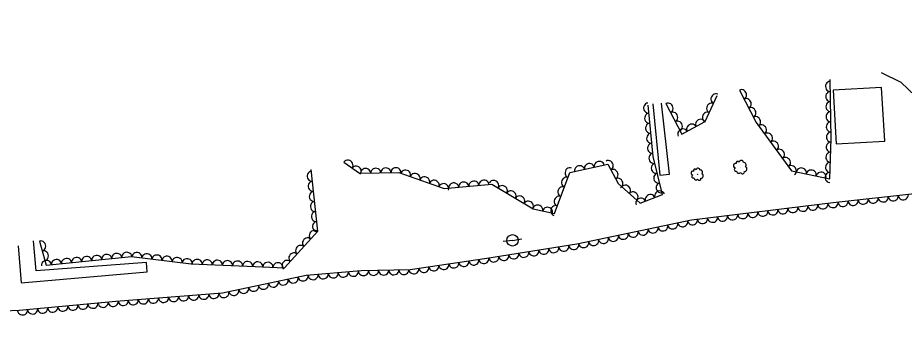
# Model space of a CAD drawing. Extents: x 1722896 to 1754269, y 648279 to 666297.
# Drawn here: x 1738427.1 to 1738778, y 650058.7 to 650185.7 of the extents above; entities that cross this region are included whole.
import ezdxf

# ---------------------------------------------------------------- set-up
doc = ezdxf.new("R2010")
doc.units = 0
for name, color, linetype in [('DESIGN - CENTERLINE - Proposed Text', 7, 'Continuous'), ('SURVEY - CENTERLINE - Preliminary Text', 7, 'Continuous'), ('SURVEY - DTM - Breaklines', 7, 'Continuous'), ('SURVEY - VEGETATION - Features with Text', 7, 'Continuous')]:
    doc.layers.add(name, color=color, linetype=linetype)

msp = doc.modelspace()

# ---------------------------------------------------------------- linework, layer by layer
at = {"layer": 'DESIGN - CENTERLINE - Proposed Text'}
msp.add_lwpolyline([(1738768.99, 650158.19), (1738749.83, 650157.07), (1738751.07, 650135.87), (1738770.23, 650136.99)], close=True, dxfattribs=at)
for points in [[(1738678.42, 650151.67), (1738681.25, 650123.53), (1738685.13, 650123.87), (1738681.89, 650151.98)], [(1738427.25, 650095.53), (1738428.42, 650080.92), (1738478.4, 650085.27), (1738478.07, 650088.99), (1738434.41, 650085.69), (1738433.35, 650097.52)]]:
    msp.add_lwpolyline(points, dxfattribs=at)
at = {"layer": 'SURVEY - CENTERLINE - Preliminary Text'}
msp.add_lwpolyline([(1738768.83, 650164.15), (1738776.59, 650160.3), (1738782.48, 650154.8), (1738783.13, 650147.4), (1738803, 650149.87), (1738803.62, 650168.55)], dxfattribs=at)
at = {"layer": 'SURVEY - DTM - Breaklines'}
for q in [(1738619.24, 650097.24), (1738626.66, 650098.29)]:
    msp.add_line((1738622.95, 650097.76), q, dxfattribs=at)
msp.add_circle((1738622.95, 650097.76), 2.25, dxfattribs=at)
at = {"layer": 'SURVEY - VEGETATION - Features with Text'}
for points in [[(1738943.01, 650185.73), (1738948.44, 650165.91), (1738928.76, 650147.52), (1738916.77, 650134.76), (1738895.26, 650128.53), (1738860.77, 650123.3), (1738832.76, 650122.33), (1738806.34, 650121.02), (1738783.23, 650116.33), (1738749.86, 650112.56), (1738693.79, 650105.74), (1738648.4, 650096.18), (1738612.76, 650090.62), (1738582.46, 650086.16), (1738562.99, 650085.68), (1738541.27, 650083.85), (1738508.12, 650076.91), (1738465.97, 650073.62), (1738427.75, 650070.01), (1738402.76, 650069.01), (1738346.08, 650063.74), (1738298.62, 650058.67)], [(1738712.74, 650157.12), (1738719.38, 650144.35), (1738733.38, 650125.29), (1738748.52, 650122.11), (1738749.08, 650137.98), (1738748.63, 650161.31)], [(1738683.65, 650151.78), (1738689.97, 650139.7), (1738699.15, 650144.69), (1738703.99, 650155.07)], [(1738556.24, 650128.68), (1738562.33, 650124.25), (1738577.94, 650124.59), (1738595.87, 650118.22), (1738614.79, 650119.94), (1738631.15, 650110.23), (1738639.5, 650108.33), (1738645.63, 650124.51), (1738660.64, 650127.84), (1738664.74, 650120.23), (1738673.51, 650112.46), (1738682.31, 650115.82), (1738678.61, 650130.84), (1738676.59, 650151.16)], [(1738435.78, 650097.45), (1738438.38, 650087.9), (1738472.17, 650091.34), (1738495.81, 650088.43), (1738521.07, 650087.42), (1738532.74, 650086.89), (1738545.83, 650101.34), (1738543.27, 650125.8)]]:
    msp.add_lwpolyline(points, dxfattribs=at)
for centre, radius in [((1738713.14, 650126.7), 0.0313), ((1738696.1, 650123.87), 0.0282)]:
    msp.add_circle(centre, radius, dxfattribs=at)
for centre, radius, start, end in [((1738713.45, 650128.46), 0.897, 7.9461, 164.735), ((1738695.11, 650125.39), 0.554, 30.2806, 209.0262), ((1738696.37, 650125.46), 0.808, 8.1644, 164.9533), ((1738711.21, 650127.25), 0.895, 70.083, 263.5027), ((1738711.37, 650125.73), 0.681, 112.7016, 290.0208), ((1738712.05, 650128.39), 0.616, 30.0623, 208.8079), ((1738714.42, 650127.57), 1.02, 316.9989, 94.5231), ((1738714.72, 650125.96), 1.02, 267.8947, 63.7332), ((1738694.36, 650124.37), 0.806, 70.3013, 263.721), ((1738694.51, 650123), 0.613, 112.9199, 290.2391), ((1738695.58, 650122.55), 0.869, 188.207, 315.0526), ((1738696.83, 650122.15), 0.674, 198.3659, 13.3662), ((1738697.25, 650124.66), 0.92, 317.2172, 94.7414), ((1738697.52, 650123.22), 0.914, 268.113, 63.9515), ((1738712.56, 650125.23), 0.965, 187.9887, 314.8344), ((1738713.95, 650124.78), 0.749, 198.1476, 13.1479)]:
    msp.add_arc(centre, radius, start, end, dxfattribs=at)
for centre, major_axis in [((1738713.66, 650155.35), (0.92, -1.77)), ((1738748.69, 650158.59), (-0.04, 2)), ((1738703.34, 650153.68), (0.84, 1.81)), ((1738715.51, 650151.8), (0.92, -1.77)), ((1738748.76, 650154.59), (-0.04, 2)), ((1738676.7, 650150.04), (-0.2, 1.99)), ((1738684.58, 650150.01), (0.93, -1.77)), ((1738701.65, 650150.05), (0.84, 1.81)), ((1738717.35, 650148.25), (0.92, -1.77)), ((1738748.84, 650150.59), (-0.04, 2)), ((1738677.1, 650146.06), (-0.2, 1.99)), ((1738686.43, 650146.47), (0.93, -1.77)), ((1738699.96, 650146.43), (0.84, 1.81)), ((1738719.2, 650144.7), (0.92, -1.77)), ((1738748.91, 650146.59), (-0.04, 2)), ((1738677.49, 650142.08), (-0.2, 1.99)), ((1738688.29, 650142.92), (0.93, -1.77)), ((1738693.81, 650141.79), (1.76, 0.95)), ((1738697.33, 650143.69), (1.76, 0.95)), ((1738721.52, 650141.45), (1.18, -1.61)), ((1738748.99, 650142.59), (-0.04, 2)), ((1738677.89, 650138.1), (-0.2, 1.99)), ((1738690.29, 650139.88), (1.76, 0.95)), ((1738723.89, 650138.22), (1.18, -1.61)), ((1738749.07, 650138.59), (-0.04, 2)), ((1738726.25, 650135), (1.18, -1.61)), ((1738748.96, 650134.59), (0.07, 2)), ((1738678.28, 650134.12), (-0.2, 1.99)), ((1738728.62, 650131.78), (1.18, -1.61)), ((1738557.86, 650127.5), (1.62, -1.18)), ((1738660.91, 650127.35), (0.95, -1.76)), ((1738678.78, 650130.16), (-0.48, 1.94)), ((1738730.99, 650128.55), (1.18, -1.61)), ((1738748.82, 650130.6), (0.07, 2)), ((1738561.09, 650125.15), (1.62, -1.18)), ((1738564.8, 650124.3), (2, 0.04)), ((1738568.8, 650124.39), (2, 0.04)), ((1738572.8, 650124.48), (2, 0.04)), ((1738576.8, 650124.57), (2, 0.04)), ((1738645.61, 650124.45), (0.71, 1.87)), ((1738649.47, 650125.37), (1.95, 0.43)), ((1738653.38, 650126.23), (1.95, 0.43)), ((1738657.28, 650127.1), (1.95, 0.43)), ((1738662.8, 650123.83), (0.95, -1.76)), ((1738679.74, 650126.27), (-0.48, 1.94)), ((1738733.36, 650125.33), (1.18, -1.61)), ((1738737.25, 650124.48), (1.96, -0.41)), ((1738748.68, 650126.6), (0.07, 2)), ((1738543.56, 650123.08), (-0.21, 1.99)), ((1738580.63, 650123.64), (1.88, -0.67)), ((1738584.4, 650122.3), (1.88, -0.67)), ((1738588.17, 650120.96), (1.88, -0.67)), ((1738644.19, 650120.71), (0.71, 1.87)), ((1738664.7, 650120.31), (0.95, -1.76)), ((1738680.69, 650122.39), (-0.48, 1.94)), ((1738741.17, 650123.66), (1.96, -0.41)), ((1738745.08, 650122.83), (1.96, -0.41)), ((1738748.53, 650122.6), (0.07, 2)), ((1738543.97, 650119.1), (-0.21, 1.99)), ((1738591.94, 650119.62), (1.88, -0.67)), ((1738595.71, 650118.28), (1.88, -0.67)), ((1738599.68, 650118.57), (1.99, 0.18)), ((1738603.67, 650118.93), (1.99, 0.18)), ((1738607.65, 650119.29), (1.99, 0.18)), ((1738611.63, 650119.66), (1.99, 0.18)), ((1738615.51, 650119.52), (1.72, -1.02)), ((1738618.94, 650117.48), (1.72, -1.02)), ((1738642.77, 650116.97), (0.71, 1.87)), ((1738667.67, 650117.64), (1.5, -1.33)), ((1738681.65, 650118.51), (-0.48, 1.94)), ((1738544.39, 650115.13), (-0.21, 1.99)), ((1738622.38, 650115.43), (1.72, -1.02)), ((1738625.82, 650113.39), (1.72, -1.02)), ((1738641.36, 650113.23), (0.71, 1.87)), ((1738670.66, 650114.98), (1.5, -1.33)), ((1738677.43, 650113.95), (1.87, 0.71)), ((1738681.16, 650115.38), (1.87, 0.71)), ((1738773.63, 650115.24), (-1.99, -0.22)), ((1738777.6, 650115.69), (-1.99, -0.22)), ((1738544.81, 650111.15), (-0.21, 1.99)), ((1738629.26, 650111.35), (1.72, -1.02)), ((1738632.91, 650109.83), (1.95, -0.44)), ((1738673.69, 650112.52), (1.87, 0.71)), ((1738741.84, 650111.58), (-1.99, -0.24)), ((1738745.81, 650112.06), (-1.99, -0.24)), ((1738749.78, 650112.55), (-1.99, -0.24)), ((1738753.75, 650113), (-1.99, -0.22)), ((1738757.73, 650113.45), (-1.99, -0.22)), ((1738761.7, 650113.9), (-1.99, -0.22)), ((1738765.68, 650114.35), (-1.99, -0.22)), ((1738769.65, 650114.79), (-1.99, -0.22)), ((1738545.22, 650107.17), (-0.21, 1.99)), ((1738636.81, 650108.94), (1.95, -0.44)), ((1738639.94, 650109.49), (0.71, 1.87)), ((1738714.04, 650108.2), (-1.99, -0.24)), ((1738718.01, 650108.68), (-1.99, -0.24)), ((1738721.98, 650109.17), (-1.99, -0.24)), ((1738725.95, 650109.65), (-1.99, -0.24)), ((1738729.92, 650110.13), (-1.99, -0.24)), ((1738733.9, 650110.62), (-1.99, -0.24)), ((1738737.87, 650111.1), (-1.99, -0.24)), ((1738545.64, 650103.19), (-0.21, 1.99)), ((1738690.27, 650105), (-1.96, -0.41)), ((1738694.19, 650105.79), (-1.99, -0.24)), ((1738698.16, 650106.27), (-1.99, -0.24)), ((1738702.13, 650106.75), (-1.99, -0.24)), ((1738706.1, 650107.24), (-1.99, -0.24)), ((1738710.07, 650107.72), (-1.99, -0.24)), ((1738544.4, 650099.75), (1.34, 1.48)), ((1738670.7, 650100.88), (-1.96, -0.41)), ((1738674.61, 650101.7), (-1.96, -0.41)), ((1738678.53, 650102.52), (-1.96, -0.41)), ((1738682.44, 650103.35), (-1.96, -0.41)), ((1738686.35, 650104.17), (-1.96, -0.41)), ((1738436.31, 650095.52), (0.53, -1.93)), ((1738541.71, 650096.79), (1.34, 1.48)), ((1738655.04, 650097.58), (-1.96, -0.41)), ((1738658.95, 650098.41), (-1.96, -0.41)), ((1738662.87, 650099.23), (-1.96, -0.41)), ((1738666.78, 650100.05), (-1.96, -0.41)), ((1738539.03, 650093.83), (1.34, 1.48)), ((1738635.34, 650094.15), (-1.98, -0.31)), ((1738639.3, 650094.76), (-1.98, -0.31)), ((1738643.25, 650095.38), (-1.98, -0.31)), ((1738647.2, 650096), (-1.98, -0.31)), ((1738651.13, 650096.76), (-1.96, -0.41)), ((1738437.36, 650091.66), (0.53, -1.93)), ((1738446.45, 650088.72), (1.99, 0.2)), ((1738450.43, 650089.13), (1.99, 0.2)), ((1738454.41, 650089.53), (1.99, 0.2)), ((1738458.39, 650089.94), (1.99, 0.2)), ((1738462.36, 650090.34), (1.99, 0.2)), ((1738466.34, 650090.75), (1.99, 0.2)), ((1738470.32, 650091.15), (1.99, 0.2)), ((1738474.3, 650091.08), (1.98, -0.24)), ((1738478.27, 650090.59), (1.98, -0.24)), ((1738482.24, 650090.1), (1.98, -0.24)), ((1738486.21, 650089.61), (1.98, -0.24)), ((1738490.18, 650089.13), (1.98, -0.24)), ((1738536.34, 650090.86), (1.34, 1.48)), ((1738611.63, 650090.45), (-1.98, -0.29)), ((1738615.58, 650091.06), (-1.98, -0.31)), ((1738619.54, 650091.68), (-1.98, -0.31)), ((1738623.49, 650092.29), (-1.98, -0.31)), ((1738627.44, 650092.91), (-1.98, -0.31)), ((1738631.39, 650093.53), (-1.98, -0.31)), ((1738438.49, 650087.91), (1.99, 0.2)), ((1738442.47, 650088.32), (1.99, 0.2)), ((1738494.15, 650088.64), (1.98, -0.24)), ((1738498.13, 650088.34), (2, -0.08)), ((1738502.13, 650088.18), (2, -0.08)), ((1738506.13, 650088.02), (2, -0.08)), ((1738510.12, 650087.86), (2, -0.08)), ((1738514.12, 650087.69), (2, -0.08)), ((1738518.12, 650087.53), (2, -0.08)), ((1738522.11, 650087.37), (2, -0.09)), ((1738526.11, 650087.19), (2, -0.09)), ((1738530.11, 650087.01), (2, -0.09)), ((1738533.65, 650087.9), (1.34, 1.48)), ((1738587.89, 650086.96), (-1.98, -0.29)), ((1738591.84, 650087.54), (-1.98, -0.29)), ((1738595.8, 650088.12), (-1.98, -0.29)), ((1738599.76, 650088.7), (-1.98, -0.29)), ((1738603.71, 650089.29), (-1.98, -0.29)), ((1738607.67, 650089.87), (-1.98, -0.29)), ((1738540.05, 650083.6), (-1.96, -0.41)), ((1738544.02, 650084.08), (-1.99, -0.17)), ((1738548, 650084.42), (-1.99, -0.17)), ((1738551.99, 650084.75), (-1.99, -0.17)), ((1738555.97, 650085.09), (-1.99, -0.17)), ((1738559.96, 650085.42), (-1.99, -0.17)), ((1738563.95, 650085.7), (-2, -0.05)), ((1738567.95, 650085.8), (-2, -0.05)), ((1738571.95, 650085.9), (-2, -0.05)), ((1738575.95, 650086), (-2, -0.05)), ((1738579.94, 650086.1), (-2, -0.05)), ((1738583.93, 650086.37), (-1.98, -0.29)), ((1738524.39, 650080.32), (-1.96, -0.41)), ((1738528.31, 650081.14), (-1.96, -0.41)), ((1738532.22, 650081.96), (-1.96, -0.41)), ((1738536.14, 650082.78), (-1.96, -0.41)), ((1738504.76, 650076.64), (-1.99, -0.16)), ((1738508.73, 650077.03), (-1.96, -0.41)), ((1738512.65, 650077.85), (-1.96, -0.41)), ((1738516.56, 650078.68), (-1.96, -0.41)), ((1738520.48, 650079.5), (-1.96, -0.41)), ((1738460.9, 650073.14), (-1.99, -0.19)), ((1738464.88, 650073.52), (-1.99, -0.19)), ((1738468.87, 650073.85), (-1.99, -0.16)), ((1738472.85, 650074.16), (-1.99, -0.16)), ((1738476.84, 650074.47), (-1.99, -0.16)), ((1738480.83, 650074.78), (-1.99, -0.16)), ((1738484.82, 650075.09), (-1.99, -0.16)), ((1738488.81, 650075.4), (-1.99, -0.16)), ((1738492.79, 650075.71), (-1.99, -0.16)), ((1738496.78, 650076.02), (-1.99, -0.16)), ((1738500.77, 650076.33), (-1.99, -0.16)), ((1738429.04, 650070.13), (-1.99, -0.19)), ((1738433.02, 650070.51), (-1.99, -0.19)), ((1738437, 650070.88), (-1.99, -0.19)), ((1738440.99, 650071.26), (-1.99, -0.19)), ((1738444.97, 650071.64), (-1.99, -0.19)), ((1738448.95, 650072.01), (-1.99, -0.19)), ((1738452.93, 650072.39), (-1.99, -0.19)), ((1738456.91, 650072.77), (-1.99, -0.19))]:
    msp.add_ellipse(centre, major_axis=major_axis, ratio=0.940188, start_param=0, end_param=3.141593, dxfattribs=at)

doc.saveas('drawing.dxf')
